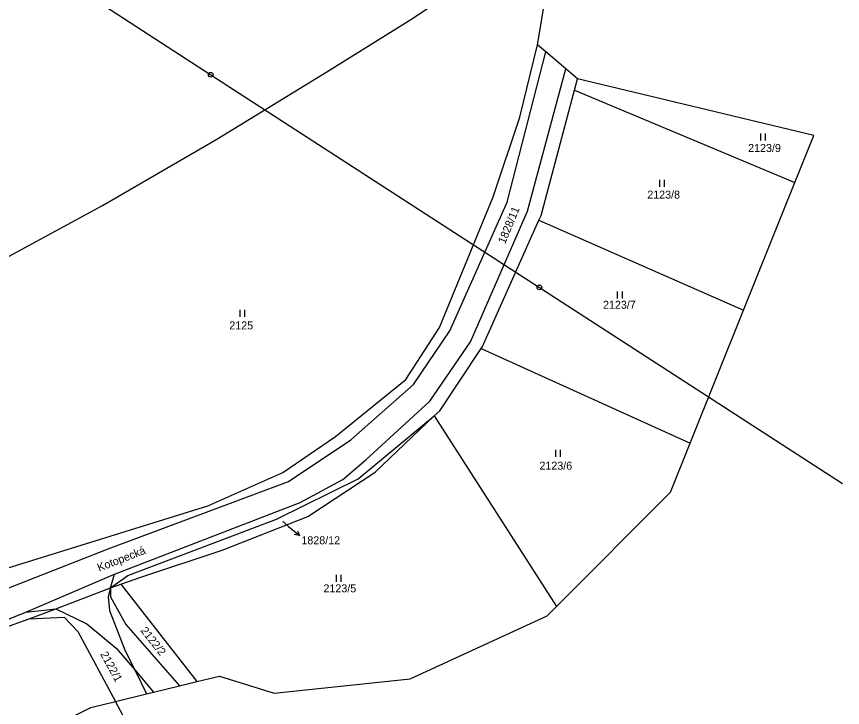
# Model space of a CAD drawing. Extents: x -785744 to -782822, y -1067550 to -1063910.
# Drawn here: x -782997.5 to -782822.2, y -1064610.3 to -1064463.5 of the extents above; entities that cross this region are included whole.
import ezdxf

# ---------------------------------------------------------------- set-up
doc = ezdxf.new("R2010")
doc.units = 0
for name, color, linetype in [('Hranice kat_území', 7, 'Continuous'), ('Hranice parcel', 7, 'Continuous'), ('Parcelní čísla', 7, 'Continuous'), ('Pop_ČP_popisy', 7, 'Continuous'), ('Poz_předměty', 7, 'Continuous'), ('Vnitřní kresba', 7, 'Continuous'), ('Značky kultur', 7, 'Continuous')]:
    doc.layers.add(name, color=color, linetype=linetype)

msp = doc.modelspace()

# ---------------------------------------------------------------- linework, layer by layer
at = {"layer": 'Hranice kat_území'}
msp.add_lwpolyline([(-782974.81, -1064612.08), (-782976.46, -1064609.03), (-782969.86, -1064607.42), (-782968.4, -1064607.06), (-782962.9, -1064605.72), (-782959.22, -1064604.82), (-782954.37, -1064603.64), (-782942.76, -1064607.27), (-782913.94, -1064604.21), (-782884.81, -1064590.85), (-782882.85, -1064588.88), (-782858.67, -1064564.6), (-782854.48, -1064554.16), (-782843.14, -1064525.92), (-782832.26, -1064498.83), (-782828.25, -1064488.84), (-782878.41, -1064476.77), (-782880.86, -1064474.69), (-782885.14, -1064471.07), (-782886.88, -1064469.6), (-782883.29, -1064447.9)], dxfattribs=at)
at = {"layer": 'Hranice parcel'}
for points in [[(-782913.18, -1064463.83), (-782888.56, -1064447.18)], [(-782931.64, -1064475.33), (-782913.18, -1064463.83)], [(-782890.66, -1064484.96), (-782886.88, -1064469.6)], [(-782954.96, -1064489.6), (-782931.64, -1064475.33)], [(-782879.05, -1064479.18), (-782878.41, -1064476.77)], [(-782886.14, -1064505.8), (-782879.05, -1064479.18)], [(-782879.05, -1064479.18), (-782832.26, -1064498.83)], [(-782896.3, -1064501.83), (-782890.66, -1064484.96)], [(-782979.21, -1064503.71), (-782954.96, -1064489.6)], [(-782907.66, -1064529.57), (-782896.3, -1064501.83)], [(-783002.4, -1064516.19), (-782979.21, -1064503.71)], [(-782898.54, -1064533.66), (-782886.59, -1064506.81)], [(-782886.59, -1064506.81), (-782886.14, -1064505.8)], [(-782886.59, -1064506.81), (-782843.14, -1064525.92)], [(-782914.84, -1064540.62), (-782907.66, -1064529.57)], [(-782907.61, -1064547.27), (-782898.83, -1064534.1)], [(-782898.83, -1064534.1), (-782898.54, -1064533.66)], [(-782898.83, -1064534.1), (-782854.48, -1064554.16)], [(-782929.74, -1064552.79), (-782914.84, -1064540.62)], [(-782908.8, -1064548.4), (-782907.61, -1064547.27)], [(-782924.93, -1064561.75), (-782908.8, -1064548.4)], [(-782921.36, -1064560.34), (-782908.8, -1064548.4)], [(-782908.8, -1064548.4), (-782882.85, -1064588.88)], [(-782940.92, -1064560.41), (-782929.74, -1064552.79)], [(-782956.84, -1064567.45), (-782940.92, -1064560.41)], [(-782935.66, -1064569.72), (-782921.36, -1064560.34)], [(-782942.31, -1064570.32), (-782924.93, -1064561.75)], [(-783006.61, -1064582.95), (-782956.84, -1064567.45)], [(-782973.82, -1064582.27), (-782942.31, -1064570.32)], [(-782953.83, -1064576.87), (-782935.66, -1064569.72)], [(-782971.11, -1064582.6), (-782953.83, -1064576.87)], [(-782977.54, -1064584.93), (-782973.82, -1064582.27)], [(-782975.37, -1064584.11), (-782971.11, -1064582.6)], [(-782977.54, -1064584.93), (-782975.37, -1064584.11)], [(-782975.37, -1064584.11), (-782959.22, -1064604.82)], [(-782989.11, -1064589.34), (-782977.54, -1064584.93)], [(-782977.54, -1064584.93), (-782978.01, -1064586.83)], [(-782978.01, -1064586.83), (-782977.76, -1064589.69)], [(-782994.79, -1064591.5), (-782989.11, -1064589.34)], [(-782977.76, -1064589.69), (-782974.41, -1064598.3)], [(-782994.79, -1064591.5), (-782987.34, -1064591.16)], [(-782987.34, -1064591.16), (-782984.5, -1064594.18)], [(-783029.86, -1064603.97), (-782994.79, -1064591.5)], [(-782984.5, -1064594.18), (-782976.46, -1064609.03)], [(-782974.41, -1064598.3), (-782972.4, -1064602.32)], [(-782972.4, -1064602.32), (-782969.86, -1064607.42)], [(-782993.01, -1064615.96), (-782981.7, -1064610.31)], [(-782981.7, -1064610.31), (-782976.46, -1064609.03)]]:
    msp.add_lwpolyline(points, dxfattribs=at)
at = {"layer": 'Pop_ČP_popisy'}
msp.add_line((-782939.72, -1064571.87), (-782937.43, -1064573.81), dxfattribs=at)
for points in [[(-782940.98, -1064570.81), (-782939.72, -1064571.87)], [(-782937.87, -1064572.78), (-782937.43, -1064573.81), (-782938.52, -1064573.54)]]:
    msp.add_lwpolyline(points, dxfattribs=at)
at = {"layer": 'Poz_předměty'}
for points in [[(-783022.6, -1064432.84), (-782956.26, -1064475.91)], [(-782956.26, -1064475.91), (-782886.48, -1064521.1)], [(-782886.48, -1064521.1), (-782822.15, -1064562.77)]]:
    msp.add_lwpolyline(points, dxfattribs=at)
for centre in [(-782956.26, -1064475.91), (-782886.48, -1064521.1)]:
    msp.add_circle(centre, 0.5, dxfattribs=at)
at = {"layer": 'Vnitřní kresba'}
for points in [[(-782893.36, -1064502.99), (-782885.14, -1064471.07)], [(-782889.01, -1064504.89), (-782880.86, -1064474.69)], [(-782905.49, -1064530.32), (-782893.36, -1064502.99)], [(-782901.09, -1064532.62), (-782889.01, -1064504.89)], [(-782913.22, -1064541.71), (-782905.49, -1064530.32)], [(-782909.77, -1064545.25), (-782901.09, -1064532.62)], [(-782926.54, -1064553.47), (-782913.22, -1064541.71)], [(-782923.36, -1064557.73), (-782909.77, -1064545.25)], [(-782939.77, -1064562.32), (-782926.54, -1064553.47)], [(-782928.21, -1064561.87), (-782923.36, -1064557.73)], [(-782978.02, -1064576.64), (-782939.77, -1064562.32)], [(-782937.28, -1064566.79), (-782928.21, -1064561.87)], [(-782976.67, -1064582.03), (-782937.28, -1064566.79)], [(-782999.43, -1064585.07), (-782978.02, -1064576.64)], [(-782995.53, -1064590.1), (-782976.67, -1064582.03)], [(-782977.54, -1064584.93), (-782976.67, -1064582.03)], [(-782977.54, -1064584.93), (-782977.5, -1064586.83)], [(-782977.5, -1064586.83), (-782974.26, -1064592.68)], [(-782995.53, -1064590.1), (-782989.11, -1064589.34)], [(-782989.11, -1064589.34), (-782982.58, -1064592.55)], [(-783029.86, -1064603.97), (-782995.53, -1064590.1)], [(-782982.58, -1064592.55), (-782976.3, -1064597.71)], [(-782974.26, -1064592.68), (-782962.9, -1064605.72)], [(-782976.3, -1064597.71), (-782972.4, -1064602.32)], [(-782972.4, -1064602.32), (-782968.4, -1064607.06)]]:
    msp.add_lwpolyline(points, dxfattribs=at)
at = {"layer": 'Značky kultur'}
for p, q in [((-782839.5, -1064489.89), (-782839.5, -1064488.39)), ((-782838.5, -1064489.89), (-782838.5, -1064488.39)), ((-782860.94, -1064499.72), (-782860.94, -1064498.22)), ((-782859.94, -1064499.72), (-782859.94, -1064498.22)), ((-782869.88, -1064523.43), (-782869.88, -1064521.93)), ((-782868.88, -1064523.43), (-782868.88, -1064521.93)), ((-782950.01, -1064527.32), (-782950.01, -1064525.82)), ((-782949.01, -1064527.32), (-782949.01, -1064525.82)), ((-782883.03, -1064557.07), (-782883.03, -1064555.57)), ((-782882.03, -1064557.07), (-782882.03, -1064555.57)), ((-782929.55, -1064583.66), (-782929.55, -1064582.16)), ((-782928.55, -1064583.66), (-782928.55, -1064582.16))]:
    msp.add_line(p, q, dxfattribs=at)

# ---------------------------------------------------------------- texts
at = {"layer": 'Parcelní čísla'}
for s, height, p in [('2123/9', 1.7, (-782842.18, -1064492.33)), ('2123/8', 1.7, (-782863.59, -1064502.23)), ('2123/7', 1.7, (-782872.98, -1064525.63)), ('2125', 1.7, (-782952.31, -1064530.01)), ('2123/6', 1.7, (-782886.48, -1064559.8)), ('1828/12', 0.1, (-782940.98, -1064570.81)), ('2123/5', 1.7, (-782932.33, -1064585.86))]:
    msp.add_text(s, height=height, dxfattribs=at).set_placement(p)
for s, rotation, p in [('2122/2', 308.2369, (-782971.25, -1064594.01)), ('2122/1', 298.6562, (-782979.76, -1064598.97))]:
    msp.add_text(s, height=1.7, rotation=rotation, dxfattribs=at).set_placement(p)
at = {"layer": 'Pop_ČP_popisy'}
for s, rotation, p in [('1828/11', 67.6057, (-782893.77, -1064511.96)), ('Kotopecká', 21.1638, (-782979.94, -1064581.48))]:
    msp.add_text(s, height=1.7, rotation=rotation, dxfattribs=at).set_placement(p)
msp.add_text('1828/12', height=1.7, dxfattribs=at).set_placement((-782937.01, -1064575.65))

doc.saveas('drawing.dxf')
